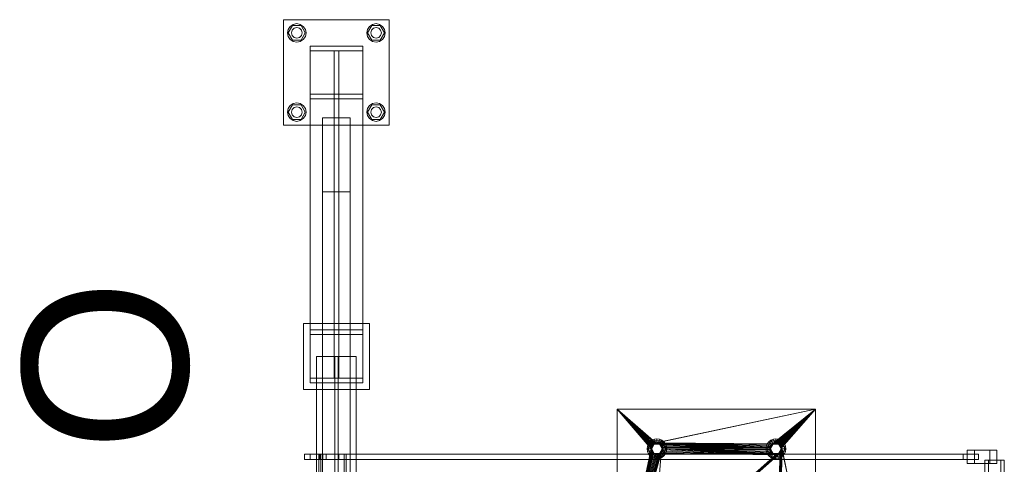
# Model space of a CAD drawing. Header units: millimetres. Extents: x -4738 to 65662, y -68080 to 6847.
# Tile 502 of 656: x 8754 to 10244, y -17184 to -16510. Entities that reach past the tile are written whole.
import ezdxf

# ---------------------------------------------------------------- set-up
doc = ezdxf.new("R2010")
doc.units = ezdxf.units.MM
for name, color, linetype, lineweight in [('COTAS_O', 1, 'Continuous', 0), ('superior_C01', 7, 'Continuous', 0), ('superior_mezcladora', 7, 'Continuous', 0)]:
    doc.layers.add(name, color=color, linetype=linetype, lineweight=lineweight)
doc.dimstyles.new('R19_100', dxfattribs={"dimtxt": 250, "dimasz": 150, "dimexe": 150, "dimexo": 80, "dimgap": 100, "dimtad": 1, "dimtih": 1, "dimtoh": 1, "dimdsep": 46, "dimcen": 0.09, "dimadec": 0, "dimazin": 0, "dimtfac": 1, "dimtdec": 4, "dimtofl": 0, "dimtmove": 0, "dimatfit": 3, "dimfxl": 1, "dimtolj": 1, "dimtzin": 0, "dimarcsym": 0})

# ---------------------------------------------------------------- blocks, each defined once
blk = doc.blocks.new('DIM_R31_39')
at = {"layer": 'COTAS_O'}
for p, q in [((9108.4, -17350), (9063.4, -17500)), ((9808.4, -17350), (9108.4, -17350)), ((9108.4, -18650), (9108.4, -17350)), ((9108.4, -17350), (9153.4, -17500)), ((9108.4, -18650), (9063.4, -18500)), ((9108.4, -18650), (9153.4, -18500)), ((9808.4, -18650), (9108.4, -18650))]:
    blk.add_line(p, q, dxfattribs=at)
blk.add_text('1300 O', height=250, rotation=90, dxfattribs=at).set_placement((9008.4, -18000))

msp = doc.modelspace()

# ---------------------------------------------------------------- linework, layer by layer
at = {"layer": 'superior_C01'}
for p, q in [((9153.297, -16670), (9153.297, -16510)), ((9153.297, -16510), (9313.297, -16510)), ((9313.297, -16510), (9313.297, -16670)), ((9159.297, -16530), (9160.363, -16524.642)), ((9160.363, -16524.642), (9163.397, -16520.101)), ((9160.497, -16530), (9166.897, -16518.915)), ((9163.397, -16520.101), (9167.939, -16517.066)), ((9166.369, -16526), (9169.297, -16523.072)), ((9166.897, -16518.915), (9179.697, -16518.915)), ((9167.939, -16517.066), (9173.297, -16516)), ((9169.297, -16523.072), (9173.297, -16522)), ((9173.297, -16516), (9178.655, -16517.066)), ((9173.297, -16522), (9177.297, -16523.072)), ((9177.297, -16523.072), (9180.225, -16526)), ((9178.655, -16517.066), (9183.196, -16520.101)), ((9179.697, -16518.915), (9186.097, -16530)), ((9183.196, -16520.101), (9186.231, -16524.642)), ((9186.231, -16524.642), (9187.297, -16530)), ((9279.297, -16530), (9280.363, -16524.642)), ((9280.363, -16524.642), (9283.397, -16520.101)), ((9280.497, -16530), (9286.897, -16518.915)), ((9283.397, -16520.101), (9287.939, -16517.066)), ((9286.369, -16526), (9289.297, -16523.072)), ((9286.897, -16518.915), (9299.697, -16518.915)), ((9287.939, -16517.066), (9293.297, -16516)), ((9289.297, -16523.072), (9293.297, -16522)), ((9293.297, -16516), (9298.655, -16517.066)), ((9293.297, -16522), (9297.297, -16523.072)), ((9297.297, -16523.072), (9300.225, -16526)), ((9298.655, -16517.066), (9303.196, -16520.101)), ((9299.697, -16518.915), (9306.097, -16530)), ((9303.196, -16520.101), (9306.231, -16524.642)), ((9306.231, -16524.642), (9307.297, -16530)), ((9160.363, -16535.358), (9159.297, -16530)), ((9163.397, -16539.899), (9160.363, -16535.358)), ((9166.897, -16541.085), (9160.497, -16530)), ((9167.939, -16542.934), (9163.397, -16539.899)), ((9165.297, -16530), (9166.369, -16526)), ((9166.369, -16534), (9165.297, -16530)), ((9169.297, -16536.928), (9166.369, -16534)), ((9173.297, -16538), (9169.297, -16536.928)), ((9177.297, -16536.928), (9173.297, -16538)), ((9180.225, -16534), (9177.297, -16536.928)), ((9183.196, -16539.899), (9178.655, -16542.934)), ((9186.097, -16530), (9179.697, -16541.085)), ((9180.225, -16526), (9181.297, -16530)), ((9181.297, -16530), (9180.225, -16534)), ((9186.231, -16535.358), (9183.196, -16539.899)), ((9187.297, -16530), (9186.231, -16535.358)), ((9280.363, -16535.358), (9279.297, -16530)), ((9283.397, -16539.899), (9280.363, -16535.358)), ((9286.897, -16541.085), (9280.497, -16530)), ((9287.939, -16542.934), (9283.397, -16539.899)), ((9285.297, -16530), (9286.369, -16526)), ((9286.369, -16534), (9285.297, -16530)), ((9289.297, -16536.928), (9286.369, -16534)), ((9293.297, -16538), (9289.297, -16536.928)), ((9297.297, -16536.928), (9293.297, -16538)), ((9300.225, -16534), (9297.297, -16536.928)), ((9303.196, -16539.899), (9298.655, -16542.934)), ((9306.097, -16530), (9299.697, -16541.085)), ((9300.225, -16526), (9301.297, -16530)), ((9301.297, -16530), (9300.225, -16534)), ((9306.231, -16535.358), (9303.196, -16539.899)), ((9307.297, -16530), (9306.231, -16535.358)), ((9179.697, -16541.085), (9166.897, -16541.085)), ((9173.297, -16544), (9167.939, -16542.934)), ((9178.655, -16542.934), (9173.297, -16544)), ((9193.297, -16557), (9193.297, -16550)), ((9193.297, -16550), (9273.297, -16550)), ((9193.297, -16550), (9193.297, -16980)), ((9273.297, -16550), (9273.297, -16557)), ((9273.297, -16980), (9273.297, -16550)), ((9299.697, -16541.085), (9286.897, -16541.085)), ((9293.297, -16544), (9287.939, -16542.934)), ((9298.655, -16542.934), (9293.297, -16544)), ((9273.297, -16557), (9193.297, -16557)), ((9193.297, -16987), (9193.297, -16557)), ((9229.797, -16623), (9229.797, -16557)), ((9229.797, -16557), (9236.797, -16557)), ((9229.797, -16557), (9229.797, -16987)), ((9236.797, -16557), (9236.797, -16623)), ((9236.797, -16987), (9236.797, -16557)), ((9273.297, -16557), (9273.297, -16987)), ((9193.297, -16630), (9193.297, -16623)), ((9193.297, -16623), (9273.297, -16623)), ((9193.297, -16623), (9193.297, -17053)), ((9236.797, -16623), (9229.797, -16623)), ((9229.797, -17053), (9229.797, -16623)), ((9236.797, -16623), (9236.797, -17053)), ((9273.297, -16623), (9273.297, -16630)), ((9273.297, -17053), (9273.297, -16623)), ((9160.363, -16644.642), (9163.397, -16640.101)), ((9160.497, -16650), (9166.897, -16638.915)), ((9163.397, -16640.101), (9167.939, -16637.066)), ((9166.369, -16646), (9169.297, -16643.072)), ((9166.897, -16638.915), (9179.697, -16638.915)), ((9167.939, -16637.066), (9173.297, -16636)), ((9169.297, -16643.072), (9173.297, -16642)), ((9173.297, -16636), (9178.655, -16637.066)), ((9173.297, -16642), (9177.297, -16643.072)), ((9177.297, -16643.072), (9180.225, -16646)), ((9178.655, -16637.066), (9183.196, -16640.101)), ((9179.697, -16638.915), (9186.097, -16650)), ((9183.196, -16640.101), (9186.231, -16644.642)), ((9273.297, -16630), (9193.297, -16630)), ((9193.297, -17060), (9193.297, -16630)), ((9273.297, -16630), (9273.297, -17060)), ((9280.363, -16644.642), (9283.397, -16640.101)), ((9280.497, -16650), (9286.897, -16638.915)), ((9283.397, -16640.101), (9287.939, -16637.066)), ((9286.369, -16646), (9289.297, -16643.072)), ((9286.897, -16638.915), (9299.697, -16638.915)), ((9287.939, -16637.066), (9293.297, -16636)), ((9289.297, -16643.072), (9293.297, -16642)), ((9293.297, -16636), (9298.655, -16637.066)), ((9293.297, -16642), (9297.297, -16643.072)), ((9297.297, -16643.072), (9300.225, -16646)), ((9298.655, -16637.066), (9303.196, -16640.101)), ((9299.697, -16638.915), (9306.097, -16650)), ((9303.196, -16640.101), (9306.231, -16644.642)), ((9159.297, -16650), (9160.363, -16644.642)), ((9160.363, -16655.358), (9159.297, -16650)), ((9163.397, -16659.899), (9160.363, -16655.358)), ((9166.897, -16661.085), (9160.497, -16650)), ((9165.297, -16650), (9166.369, -16646)), ((9166.369, -16654), (9165.297, -16650)), ((9169.297, -16656.928), (9166.369, -16654)), ((9173.297, -16658), (9169.297, -16656.928)), ((9177.297, -16656.928), (9173.297, -16658)), ((9180.225, -16654), (9177.297, -16656.928)), ((9186.097, -16650), (9179.697, -16661.085)), ((9180.225, -16646), (9181.297, -16650)), ((9181.297, -16650), (9180.225, -16654)), ((9186.231, -16655.358), (9183.196, -16659.899)), ((9186.231, -16644.642), (9187.297, -16650)), ((9187.297, -16650), (9186.231, -16655.358)), ((9212.297, -19341.2), (9212.297, -16658.8)), ((9212.297, -16658.8), (9254.297, -16658.8)), ((9254.297, -16658.8), (9254.297, -19341.2)), ((9279.297, -16650), (9280.363, -16644.642)), ((9280.363, -16655.358), (9279.297, -16650)), ((9283.397, -16659.899), (9280.363, -16655.358)), ((9286.897, -16661.085), (9280.497, -16650)), ((9285.297, -16650), (9286.369, -16646)), ((9286.369, -16654), (9285.297, -16650)), ((9289.297, -16656.928), (9286.369, -16654)), ((9293.297, -16658), (9289.297, -16656.928)), ((9297.297, -16656.928), (9293.297, -16658)), ((9300.225, -16654), (9297.297, -16656.928)), ((9306.097, -16650), (9299.697, -16661.085)), ((9300.225, -16646), (9301.297, -16650)), ((9301.297, -16650), (9300.225, -16654)), ((9306.231, -16655.358), (9303.196, -16659.899)), ((9306.231, -16644.642), (9307.297, -16650)), ((9307.297, -16650), (9306.231, -16655.358)), ((9313.297, -16670), (9153.297, -16670)), ((9167.939, -16662.934), (9163.397, -16659.899)), ((9179.697, -16661.085), (9166.897, -16661.085)), ((9173.297, -16664), (9167.939, -16662.934)), ((9178.655, -16662.934), (9173.297, -16664)), ((9183.196, -16659.899), (9178.655, -16662.934)), ((9287.939, -16662.934), (9283.397, -16659.899)), ((9299.697, -16661.085), (9286.897, -16661.085)), ((9293.297, -16664), (9287.939, -16662.934)), ((9298.655, -16662.934), (9293.297, -16664)), ((9303.196, -16659.899), (9298.655, -16662.934)), ((9212.297, -19229.4), (9212.297, -16770.6)), ((9212.297, -16770.6), (9254.297, -16770.6)), ((9254.297, -16770.6), (9254.297, -19229.4)), ((9183.297, -17070), (9183.297, -16970)), ((9183.297, -16970), (9283.297, -16970)), ((9283.297, -16970), (9283.297, -17070)), ((9273.297, -16980), (9193.297, -16980)), ((9193.297, -16980), (9193.297, -16987)), ((9273.297, -16987), (9273.297, -16980)), ((9193.297, -16987), (9273.297, -16987)), ((9236.797, -16987), (9229.797, -16987)), ((9229.797, -16987), (9229.797, -17053)), ((9236.797, -17053), (9236.797, -16987)), ((9263.297, -17020), (9203.297, -17020)), ((9203.297, -17020), (9203.297, -18980)), ((9235.797, -17020), (9230.797, -17020)), ((9230.797, -17020), (9230.797, -18980)), ((9235.797, -18980), (9235.797, -17020)), ((9263.297, -18980), (9263.297, -17020)), ((9273.297, -17053), (9193.297, -17053)), ((9193.297, -17053), (9193.297, -17060)), ((9193.297, -17060), (9273.297, -17060)), ((9229.797, -17053), (9236.797, -17053)), ((9273.297, -17060), (9273.297, -17053)), ((9283.297, -17070), (9183.297, -17070)), ((10198.736, -17162), (10188.027, -17162)), ((10188.027, -17162), (10188.027, -17182)), ((10222.116, -17162), (10188.027, -17162)), ((10198.736, -17182), (10198.736, -17162)), ((10232.824, -17162), (10198.736, -17162)), ((10222.116, -17182), (10222.116, -17162)), ((10222.116, -17162), (10232.824, -17162)), ((10232.824, -17162), (10232.824, -17182)), ((9208.272, -17168), (9185.158, -17168)), ((9185.158, -17168), (9185.158, -17176)), ((9185.158, -17168), (10181.824, -17168)), ((9185.158, -17176), (9208.272, -17176)), ((9185.158, -17176), (10181.824, -17176)), ((9212.661, -17168), (9193.402, -17168)), ((9193.402, -17168), (9193.402, -17176)), ((9217.667, -17168), (9193.402, -17168)), ((9193.402, -17176), (9212.661, -17176)), ((9193.402, -17176), (9217.667, -17176)), ((9244.938, -17168), (9206.42, -17168)), ((9206.42, -17168), (9206.42, -17245)), ((9209.655, -17168), (9206.42, -17168)), ((9208.272, -17176), (9208.272, -17168)), ((10204.939, -17168), (9208.272, -17168)), ((9208.272, -17176), (10204.939, -17176)), ((9209.655, -17245), (9209.655, -17168)), ((9209.655, -17168), (9248.174, -17168)), ((9212.661, -17176), (9212.661, -17168)), ((9212.661, -17168), (9236.926, -17168)), ((9236.926, -17176), (9212.661, -17176)), ((9217.667, -17176), (9217.667, -17168)), ((9217.667, -17168), (9236.926, -17168)), ((9236.926, -17176), (9217.667, -17176)), ((9236.926, -17168), (9236.926, -17176)), ((9244.938, -17245), (9244.938, -17168)), ((9244.938, -17168), (9248.174, -17168)), ((9248.174, -17168), (9248.174, -17245)), ((10181.824, -17176), (10181.824, -17168)), ((10181.824, -17168), (10204.939, -17168)), ((10204.939, -17176), (10181.824, -17176)), ((10204.939, -17168), (10204.939, -17176)), ((10238.641, -17177), (10214.566, -17177)), ((10214.566, -17177), (10214.566, -17580)), ((10219.959, -17177), (10214.566, -17177)), ((10219.959, -17580), (10219.959, -17177)), ((10219.959, -17177), (10244.033, -17177)), ((10238.641, -17580), (10238.641, -17177)), ((10238.641, -17177), (10244.033, -17177)), ((10244.033, -17177), (10244.033, -17580)), ((10188.027, -17182), (10198.736, -17182)), ((10222.116, -17182), (10188.027, -17182)), ((10198.736, -17182), (10232.824, -17182)), ((10232.824, -17182), (10222.116, -17182))]:
    msp.add_line(p, q, dxfattribs=at)
at = {"layer": 'superior_mezcladora'}
for p, q in [((9658.381, -17400), (9658.381, -17100)), ((9658.381, -17100), (9709.381, -17160)), ((9658.381, -17100), (9709.554, -17158.244)), ((9658.381, -17100), (9710.067, -17156.556)), ((9658.381, -17100), (9710.898, -17155)), ((9658.381, -17100), (9712.018, -17153.636)), ((9658.381, -17100), (9713.381, -17152.517)), ((9658.381, -17100), (9714.937, -17151.685)), ((9658.381, -17100), (9716.626, -17151.173)), ((9658.381, -17100), (9958.381, -17100)), ((9958.381, -17100), (9716.626, -17151.173)), ((9958.381, -17100), (9718.381, -17151)), ((9958.381, -17100), (9893.381, -17152.517)), ((9958.381, -17100), (9894.937, -17151.685)), ((9958.381, -17100), (9896.626, -17151.173)), ((9958.381, -17100), (9898.381, -17151)), ((9958.381, -17100), (9900.137, -17151.173)), ((9958.381, -17100), (9901.826, -17151.685)), ((9958.381, -17100), (9903.382, -17152.517)), ((9958.381, -17100), (9904.745, -17153.636)), ((9958.381, -17100), (9905.865, -17155)), ((9958.381, -17100), (9906.696, -17156.556)), ((9958.381, -17100), (9907.209, -17158.244)), ((9958.381, -17100), (9958.381, -17400)), ((9711.456, -17148.006), (9704.531, -17160)), ((9707.775, -17149.393), (9705.391, -17152.5)), ((9710.881, -17147.01), (9707.775, -17149.393)), ((9712.018, -17153.636), (9707.775, -17149.393)), ((9714.499, -17145.511), (9710.881, -17147.01)), ((9713.881, -17152.206), (9710.881, -17147.01)), ((9725.306, -17148.006), (9711.456, -17148.006)), ((9714.381, -17153.072), (9711.456, -17148.006)), ((9718.381, -17145), (9714.499, -17145.511)), ((9716.052, -17151.307), (9714.499, -17145.511)), ((9722.264, -17145.511), (9718.381, -17145)), ((9718.381, -17151), (9718.381, -17145)), ((9720.711, -17151.307), (9722.264, -17145.511)), ((9725.881, -17147.01), (9722.264, -17145.511)), ((9722.381, -17153.072), (9725.306, -17148.006)), ((9722.881, -17152.206), (9725.881, -17147.01)), ((9724.745, -17153.636), (9728.988, -17149.393)), ((9732.231, -17160), (9725.306, -17148.006)), ((9728.988, -17149.393), (9725.881, -17147.01)), ((9731.372, -17152.5), (9728.988, -17149.393)), ((9891.456, -17148.006), (9884.531, -17160)), ((9887.775, -17149.393), (9885.391, -17152.5)), ((9890.881, -17147.01), (9887.775, -17149.393)), ((9892.018, -17153.636), (9887.775, -17149.393)), ((9894.499, -17145.511), (9890.881, -17147.01)), ((9893.881, -17152.206), (9890.881, -17147.01)), ((9905.306, -17148.006), (9891.456, -17148.006)), ((9894.381, -17153.072), (9891.456, -17148.006)), ((9898.381, -17145), (9894.499, -17145.511)), ((9896.052, -17151.307), (9894.499, -17145.511)), ((9902.264, -17145.511), (9898.381, -17145)), ((9898.381, -17151), (9898.381, -17145)), ((9900.711, -17151.307), (9902.264, -17145.511)), ((9905.881, -17147.01), (9902.264, -17145.511)), ((9902.381, -17153.072), (9905.306, -17148.006)), ((9902.881, -17152.206), (9905.881, -17147.01)), ((9904.745, -17153.636), (9908.988, -17149.393)), ((9912.231, -17160), (9905.306, -17148.006)), ((9908.988, -17149.393), (9905.881, -17147.01)), ((9911.372, -17152.5), (9908.988, -17149.393)), ((9658.381, -17400), (9709.381, -17160)), ((9709.554, -17161.756), (9658.381, -17400)), ((9710.067, -17163.444), (9658.381, -17400)), ((9710.898, -17165), (9658.381, -17400)), ((9703.893, -17156.118), (9703.381, -17160)), ((9709.381, -17160), (9703.381, -17160)), ((9703.381, -17160), (9703.893, -17163.882)), ((9705.391, -17152.5), (9703.893, -17156.118)), ((9709.688, -17157.671), (9703.893, -17156.118)), ((9709.688, -17162.329), (9703.893, -17163.882)), ((9703.893, -17163.882), (9705.391, -17167.5)), ((9710.381, -17160), (9704.531, -17160)), ((9704.531, -17160), (9711.456, -17171.994)), ((9710.587, -17155.5), (9705.391, -17152.5)), ((9710.587, -17164.5), (9705.391, -17167.5)), ((9709.381, -17160), (9709.688, -17157.671)), ((9709.554, -17158.244), (9709.381, -17160)), ((9709.381, -17160), (9709.554, -17161.756)), ((9709.688, -17162.329), (9709.381, -17160)), ((9710.067, -17156.556), (9709.554, -17158.244)), ((9709.554, -17161.756), (9710.067, -17163.444)), ((9709.688, -17157.671), (9710.587, -17155.5)), ((9710.587, -17164.5), (9709.688, -17162.329)), ((9710.898, -17155), (9710.067, -17156.556)), ((9710.067, -17163.444), (9710.898, -17165)), ((9710.381, -17160), (9714.381, -17153.072)), ((9710.381, -17160), (9710.654, -17157.929)), ((9710.654, -17162.071), (9710.381, -17160)), ((9714.381, -17166.928), (9710.381, -17160)), ((9710.587, -17155.5), (9712.018, -17153.636)), ((9712.018, -17166.364), (9710.587, -17164.5)), ((9710.654, -17157.929), (9711.453, -17156)), ((9711.453, -17164), (9710.654, -17162.071)), ((9712.018, -17153.636), (9710.898, -17155)), ((9710.898, -17165), (9712.018, -17166.364)), ((9711.453, -17156), (9712.725, -17154.343)), ((9712.725, -17165.657), (9711.453, -17164)), ((9712.018, -17153.636), (9713.881, -17152.206)), ((9713.381, -17152.517), (9712.018, -17153.636)), ((9712.725, -17154.343), (9714.381, -17153.072)), ((9714.381, -17166.928), (9712.725, -17165.657)), ((9714.937, -17151.685), (9713.381, -17152.517)), ((9713.881, -17152.206), (9716.052, -17151.307)), ((9714.381, -17153.072), (9716.311, -17152.273)), ((9714.381, -17153.072), (9722.381, -17153.072)), ((9716.626, -17151.173), (9714.937, -17151.685)), ((9716.052, -17151.307), (9718.381, -17151)), ((9716.311, -17152.273), (9718.381, -17152)), ((9718.381, -17151), (9716.626, -17151.173)), ((9720.137, -17151.173), (9718.381, -17151)), ((9718.381, -17151), (9889.554, -17158.244)), ((9718.381, -17151), (9890.067, -17156.556)), ((9718.381, -17151), (9890.898, -17155)), ((9718.381, -17151), (9892.018, -17153.636)), ((9718.381, -17151), (9893.381, -17152.517)), ((9718.381, -17151), (9720.711, -17151.307)), ((9718.381, -17152), (9720.452, -17152.273)), ((9721.826, -17151.685), (9720.137, -17151.173)), ((9720.137, -17151.173), (9889.554, -17158.244)), ((9720.452, -17152.273), (9722.381, -17153.072)), ((9720.711, -17151.307), (9722.881, -17152.206)), ((9723.382, -17152.517), (9721.826, -17151.685)), ((9721.826, -17151.685), (9889.554, -17158.244)), ((9722.381, -17153.072), (9724.038, -17154.343)), ((9722.381, -17153.072), (9726.381, -17160)), ((9726.381, -17160), (9722.381, -17166.928)), ((9724.038, -17165.657), (9722.381, -17166.928)), ((9722.881, -17152.206), (9724.745, -17153.636)), ((9724.745, -17153.636), (9723.382, -17152.517)), ((9723.382, -17152.517), (9889.554, -17158.244)), ((9724.038, -17154.343), (9725.31, -17156)), ((9725.31, -17164), (9724.038, -17165.657)), ((9725.865, -17155), (9724.745, -17153.636)), ((9724.745, -17153.636), (9889.554, -17158.244)), ((9724.745, -17153.636), (9726.176, -17155.5)), ((9726.176, -17164.5), (9724.745, -17166.364)), ((9724.745, -17166.364), (9725.865, -17165)), ((9725.306, -17171.994), (9732.231, -17160)), ((9725.31, -17156), (9726.109, -17157.929)), ((9726.109, -17162.071), (9725.31, -17164)), ((9726.696, -17156.556), (9725.865, -17155)), ((9725.865, -17155), (9889.554, -17158.244)), ((9725.865, -17165), (9726.696, -17163.444)), ((9898.381, -17169), (9725.865, -17165)), ((9726.109, -17157.929), (9726.381, -17160)), ((9726.381, -17160), (9726.109, -17162.071)), ((9726.176, -17155.5), (9731.372, -17152.5)), ((9726.176, -17155.5), (9727.075, -17157.671)), ((9727.075, -17162.329), (9726.176, -17164.5)), ((9726.176, -17164.5), (9731.372, -17167.5)), ((9732.231, -17160), (9726.381, -17160)), ((9727.209, -17158.244), (9726.696, -17156.556)), ((9726.696, -17156.556), (9889.554, -17158.244)), ((9726.696, -17163.444), (9727.209, -17161.756)), ((9898.381, -17169), (9726.696, -17163.444)), ((9727.075, -17157.671), (9732.87, -17156.118)), ((9727.075, -17157.671), (9727.381, -17160)), ((9727.381, -17160), (9727.075, -17162.329)), ((9727.075, -17162.329), (9732.87, -17163.882)), ((9727.381, -17160), (9727.209, -17158.244)), ((9727.209, -17158.244), (9889.554, -17158.244)), ((9727.209, -17161.756), (9727.381, -17160)), ((9898.381, -17169), (9727.209, -17161.756)), ((9727.381, -17160), (9889.554, -17158.244)), ((9889.381, -17160), (9727.381, -17160)), ((9889.554, -17161.756), (9727.381, -17160)), ((9890.067, -17163.444), (9727.381, -17160)), ((9890.898, -17165), (9727.381, -17160)), ((9892.018, -17166.364), (9727.381, -17160)), ((9893.381, -17167.483), (9727.381, -17160)), ((9894.937, -17168.315), (9727.381, -17160)), ((9896.626, -17168.827), (9727.381, -17160)), ((9898.381, -17169), (9727.381, -17160)), ((9733.381, -17160), (9727.381, -17160)), ((9732.87, -17156.118), (9731.372, -17152.5)), ((9731.372, -17167.5), (9732.87, -17163.882)), ((9733.381, -17160), (9732.87, -17156.118)), ((9732.87, -17163.882), (9733.381, -17160)), ((9883.893, -17156.118), (9883.381, -17160)), ((9889.381, -17160), (9883.381, -17160)), ((9883.381, -17160), (9883.893, -17163.882)), ((9885.391, -17152.5), (9883.893, -17156.118)), ((9889.688, -17157.671), (9883.893, -17156.118)), ((9889.688, -17162.329), (9883.893, -17163.882)), ((9883.893, -17163.882), (9885.391, -17167.5)), ((9890.381, -17160), (9884.531, -17160)), ((9884.531, -17160), (9891.456, -17171.994)), ((9890.587, -17155.5), (9885.391, -17152.5)), ((9890.587, -17164.5), (9885.391, -17167.5)), ((9889.381, -17160), (9889.688, -17157.671)), ((9889.554, -17158.244), (9889.381, -17160)), ((9889.381, -17160), (9889.554, -17161.756)), ((9889.688, -17162.329), (9889.381, -17160)), ((9890.067, -17156.556), (9889.554, -17158.244)), ((9889.554, -17161.756), (9890.067, -17163.444)), ((9889.688, -17157.671), (9890.587, -17155.5)), ((9890.587, -17164.5), (9889.688, -17162.329)), ((9890.898, -17155), (9890.067, -17156.556)), ((9890.067, -17163.444), (9890.898, -17165)), ((9890.381, -17160), (9894.381, -17153.072)), ((9890.381, -17160), (9890.654, -17157.929)), ((9890.654, -17162.071), (9890.381, -17160)), ((9894.381, -17166.928), (9890.381, -17160)), ((9890.587, -17155.5), (9892.018, -17153.636)), ((9892.018, -17166.364), (9890.587, -17164.5)), ((9890.654, -17157.929), (9891.453, -17156)), ((9891.453, -17164), (9890.654, -17162.071)), ((9892.018, -17153.636), (9890.898, -17155)), ((9890.898, -17165), (9892.018, -17166.364)), ((9891.453, -17156), (9892.725, -17154.343)), ((9892.725, -17165.657), (9891.453, -17164)), ((9892.018, -17153.636), (9893.881, -17152.206)), ((9893.381, -17152.517), (9892.018, -17153.636)), ((9892.725, -17154.343), (9894.381, -17153.072)), ((9894.381, -17166.928), (9892.725, -17165.657)), ((9894.937, -17151.685), (9893.381, -17152.517)), ((9893.881, -17152.206), (9896.052, -17151.307)), ((9894.381, -17153.072), (9896.311, -17152.273)), ((9894.381, -17153.072), (9902.381, -17153.072)), ((9896.626, -17151.173), (9894.937, -17151.685)), ((9896.052, -17151.307), (9898.381, -17151)), ((9896.311, -17152.273), (9898.381, -17152)), ((9898.381, -17151), (9896.626, -17151.173)), ((9900.137, -17151.173), (9898.381, -17151)), ((9898.381, -17151), (9900.711, -17151.307)), ((9898.381, -17152), (9900.452, -17152.273)), ((9907.381, -17160), (9898.381, -17331)), ((9907.209, -17161.756), (9898.381, -17331)), ((9906.696, -17163.444), (9898.381, -17331)), ((9905.865, -17165), (9898.381, -17331)), ((9901.826, -17151.685), (9900.137, -17151.173)), ((9907.381, -17160), (9900.137, -17331.173)), ((9900.452, -17152.273), (9902.381, -17153.072)), ((9900.711, -17151.307), (9902.881, -17152.206)), ((9903.382, -17152.517), (9901.826, -17151.685)), ((9901.826, -17331.685), (9907.381, -17160)), ((9902.381, -17153.072), (9904.038, -17154.343)), ((9902.381, -17153.072), (9906.381, -17160)), ((9906.381, -17160), (9902.381, -17166.928)), ((9904.038, -17165.657), (9902.381, -17166.928)), ((9902.881, -17152.206), (9904.745, -17153.636)), ((9904.745, -17153.636), (9903.382, -17152.517)), ((9903.382, -17332.517), (9907.381, -17160)), ((9904.038, -17154.343), (9905.31, -17156)), ((9905.31, -17164), (9904.038, -17165.657)), ((9905.865, -17155), (9904.745, -17153.636)), ((9904.745, -17153.636), (9906.176, -17155.5)), ((9904.745, -17333.636), (9907.381, -17160)), ((9906.176, -17164.5), (9904.745, -17166.364)), ((9904.745, -17166.364), (9905.865, -17165)), ((9905.306, -17171.994), (9912.231, -17160)), ((9905.31, -17156), (9906.109, -17157.929)), ((9906.109, -17162.071), (9905.31, -17164)), ((9906.696, -17156.556), (9905.865, -17155)), ((9905.865, -17335), (9907.381, -17160)), ((9905.865, -17165), (9906.696, -17163.444)), ((9906.109, -17157.929), (9906.381, -17160)), ((9906.381, -17160), (9906.109, -17162.071)), ((9906.176, -17155.5), (9911.372, -17152.5)), ((9906.176, -17155.5), (9907.075, -17157.671)), ((9907.075, -17162.329), (9906.176, -17164.5)), ((9906.176, -17164.5), (9911.372, -17167.5)), ((9912.231, -17160), (9906.381, -17160)), ((9907.209, -17158.244), (9906.696, -17156.556)), ((9906.696, -17163.444), (9907.209, -17161.756)), ((9907.075, -17157.671), (9912.87, -17156.118)), ((9907.075, -17157.671), (9907.381, -17160)), ((9907.381, -17160), (9907.075, -17162.329)), ((9907.075, -17162.329), (9912.87, -17163.882)), ((9958.381, -17400), (9907.209, -17158.244)), ((9907.381, -17160), (9907.209, -17158.244)), ((9907.209, -17161.756), (9907.381, -17160)), ((9958.381, -17400), (9907.381, -17160)), ((9913.381, -17160), (9907.381, -17160)), ((9912.87, -17156.118), (9911.372, -17152.5)), ((9911.372, -17167.5), (9912.87, -17163.882)), ((9913.381, -17160), (9912.87, -17156.118)), ((9912.87, -17163.882), (9913.381, -17160)), ((9712.018, -17166.364), (9658.381, -17400)), ((9724.745, -17166.364), (9658.381, -17400)), ((9713.381, -17167.483), (9658.381, -17400)), ((9723.382, -17167.483), (9658.381, -17400)), ((9714.937, -17168.315), (9658.381, -17400)), ((9721.826, -17168.315), (9658.381, -17400)), ((9716.626, -17168.827), (9658.381, -17400)), ((9720.137, -17168.827), (9658.381, -17400)), ((9718.381, -17169), (9658.381, -17400)), ((9705.391, -17167.5), (9707.775, -17170.607)), ((9712.018, -17166.364), (9707.775, -17170.607)), ((9707.775, -17170.607), (9710.881, -17172.99)), ((9713.881, -17167.794), (9710.881, -17172.99)), ((9710.881, -17172.99), (9714.499, -17174.489)), ((9724.745, -17166.364), (9710.898, -17335)), ((9714.381, -17166.928), (9711.456, -17171.994)), ((9711.456, -17171.994), (9725.306, -17171.994)), ((9712.018, -17166.364), (9713.381, -17167.483)), ((9724.745, -17166.364), (9712.018, -17333.636)), ((9904.745, -17166.364), (9712.018, -17333.636)), ((9713.881, -17167.794), (9712.018, -17166.364)), ((9903.382, -17167.483), (9712.018, -17333.636)), ((9901.826, -17168.315), (9712.018, -17333.636)), ((9900.137, -17168.827), (9712.018, -17333.636)), ((9898.381, -17169), (9712.018, -17333.636)), ((9904.745, -17166.364), (9713.381, -17332.517)), ((9713.381, -17167.483), (9714.937, -17168.315)), ((9716.052, -17168.693), (9713.881, -17167.794)), ((9716.311, -17167.727), (9714.381, -17166.928)), ((9722.381, -17166.928), (9714.381, -17166.928)), ((9716.052, -17168.693), (9714.499, -17174.489)), ((9714.499, -17174.489), (9718.381, -17175)), ((9904.745, -17166.364), (9714.937, -17331.685)), ((9714.937, -17168.315), (9716.626, -17168.827)), ((9718.381, -17169), (9716.052, -17168.693)), ((9718.381, -17168), (9716.311, -17167.727)), ((9904.745, -17166.364), (9716.626, -17331.173)), ((9716.626, -17168.827), (9718.381, -17169)), ((9904.745, -17166.364), (9718.381, -17331)), ((9720.452, -17167.727), (9718.381, -17168)), ((9720.711, -17168.693), (9718.381, -17169)), ((9718.381, -17169), (9720.137, -17168.827)), ((9718.381, -17169), (9718.381, -17175)), ((9718.381, -17175), (9722.264, -17174.489)), ((9720.137, -17168.827), (9721.826, -17168.315)), ((9722.381, -17166.928), (9720.452, -17167.727)), ((9722.881, -17167.794), (9720.711, -17168.693)), ((9720.711, -17168.693), (9722.264, -17174.489)), ((9721.826, -17168.315), (9723.382, -17167.483)), ((9722.264, -17174.489), (9725.881, -17172.99)), ((9722.381, -17166.928), (9725.306, -17171.994)), ((9724.745, -17166.364), (9722.881, -17167.794)), ((9722.881, -17167.794), (9725.881, -17172.99)), ((9723.382, -17167.483), (9724.745, -17166.364)), ((9898.381, -17169), (9724.745, -17166.364)), ((9724.745, -17166.364), (9728.988, -17170.607)), ((9725.881, -17172.99), (9728.988, -17170.607)), ((9728.988, -17170.607), (9731.372, -17167.5)), ((9885.391, -17167.5), (9887.775, -17170.607)), ((9892.018, -17166.364), (9887.775, -17170.607)), ((9887.775, -17170.607), (9890.881, -17172.99)), ((9893.881, -17167.794), (9890.881, -17172.99)), ((9890.881, -17172.99), (9894.499, -17174.489)), ((9894.381, -17166.928), (9891.456, -17171.994)), ((9891.456, -17171.994), (9905.306, -17171.994)), ((9892.018, -17166.364), (9893.381, -17167.483)), ((9893.881, -17167.794), (9892.018, -17166.364)), ((9893.381, -17167.483), (9894.937, -17168.315)), ((9896.052, -17168.693), (9893.881, -17167.794)), ((9896.311, -17167.727), (9894.381, -17166.928)), ((9902.381, -17166.928), (9894.381, -17166.928)), ((9896.052, -17168.693), (9894.499, -17174.489)), ((9894.499, -17174.489), (9898.381, -17175)), ((9894.937, -17168.315), (9896.626, -17168.827)), ((9898.381, -17169), (9896.052, -17168.693)), ((9898.381, -17168), (9896.311, -17167.727)), ((9896.626, -17168.827), (9898.381, -17169)), ((9904.745, -17166.364), (9898.381, -17331)), ((9900.452, -17167.727), (9898.381, -17168)), ((9900.711, -17168.693), (9898.381, -17169)), ((9898.381, -17169), (9900.137, -17168.827)), ((9898.381, -17169), (9898.381, -17175)), ((9898.381, -17175), (9902.264, -17174.489)), ((9900.137, -17168.827), (9901.826, -17168.315)), ((9902.381, -17166.928), (9900.452, -17167.727)), ((9902.881, -17167.794), (9900.711, -17168.693)), ((9900.711, -17168.693), (9902.264, -17174.489)), ((9901.826, -17168.315), (9903.382, -17167.483)), ((9902.264, -17174.489), (9905.881, -17172.99)), ((9902.381, -17166.928), (9905.306, -17171.994)), ((9904.745, -17166.364), (9902.881, -17167.794)), ((9902.881, -17167.794), (9905.881, -17172.99)), ((9903.382, -17167.483), (9904.745, -17166.364)), ((9904.745, -17166.364), (9908.988, -17170.607)), ((9905.881, -17172.99), (9908.988, -17170.607)), ((9908.988, -17170.607), (9911.372, -17167.5))]:
    msp.add_line(p, q, dxfattribs=at)

# ---------------------------------------------------------------- dimensions: what is measured, and where the dimension line sits
at = {"layer": 'COTAS_O'}
dim = msp.add_aligned_dim(p1=(9808.381, -18650), p2=(9808.381, -17350), distance=700, text='<> O', dimstyle='R19_100', dxfattribs=at)
dim.commit()
dim.dimension.update_dxf_attribs({"geometry": 'DIM_R31_39', "text_midpoint": (9108.381, -18000)})

doc.saveas('drawing.dxf')
